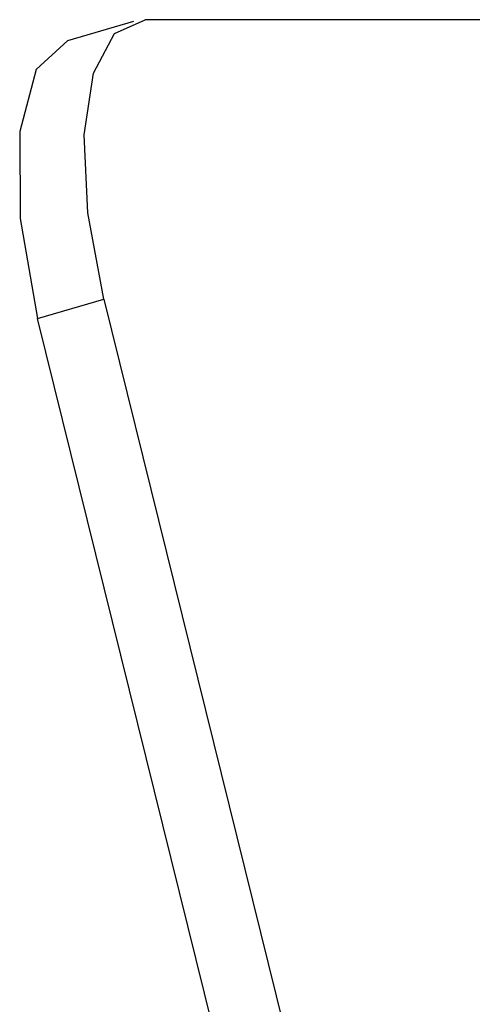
# Model space of a CAD drawing. Extents: x 1529 to 4201, y -422 to 622.
# Tile 445 of 460: x 3766.75 to 3766.945, y 501.729 to 502.154. Entities that reach past the tile are written whole.
import ezdxf

# ---------------------------------------------------------------- set-up
doc = ezdxf.new("R2010")
doc.units = 0
doc.header["$MEASUREMENT"] = 0
doc.layers.add('SPILL-BUCKET', color=1, linetype='CONTINUOUS')

msp = doc.modelspace()

# ---------------------------------------------------------------- linework, layer by layer
at = {"layer": 'SPILL-BUCKET', "color": 8, "linetype": 'Continuous'}
for p, q in [((3766.77041, 502.14533), (3766.79895, 502.15361)), ((3766.79057, 502.14839), (3766.80388, 502.1543)), ((3767.04289, 502.1543), (3766.80388, 502.1543)), ((3766.78148, 502.13125), (3766.79057, 502.14839)), ((3766.77041, 502.14533), (3766.75685, 502.13278)), ((3766.75685, 502.13278), (3766.74969, 502.10601)), ((3766.77752, 502.10456), (3766.78148, 502.13125)), ((3766.74969, 502.10601), (3766.74988, 502.06854)), ((3766.77905, 502.07093), (3766.77752, 502.10456)), ((3766.78594, 502.03364), (3766.77905, 502.07093)), ((3766.74988, 502.06854), (3766.75741, 502.02536)), ((3766.75741, 502.02536), (3766.78594, 502.03364)), ((3766.78594, 502.03364), (3766.96516, 501.30969)), ((3766.93662, 501.30141), (3766.75741, 502.02536))]:
    msp.add_line(p, q, dxfattribs=at)

doc.saveas('drawing.dxf')
